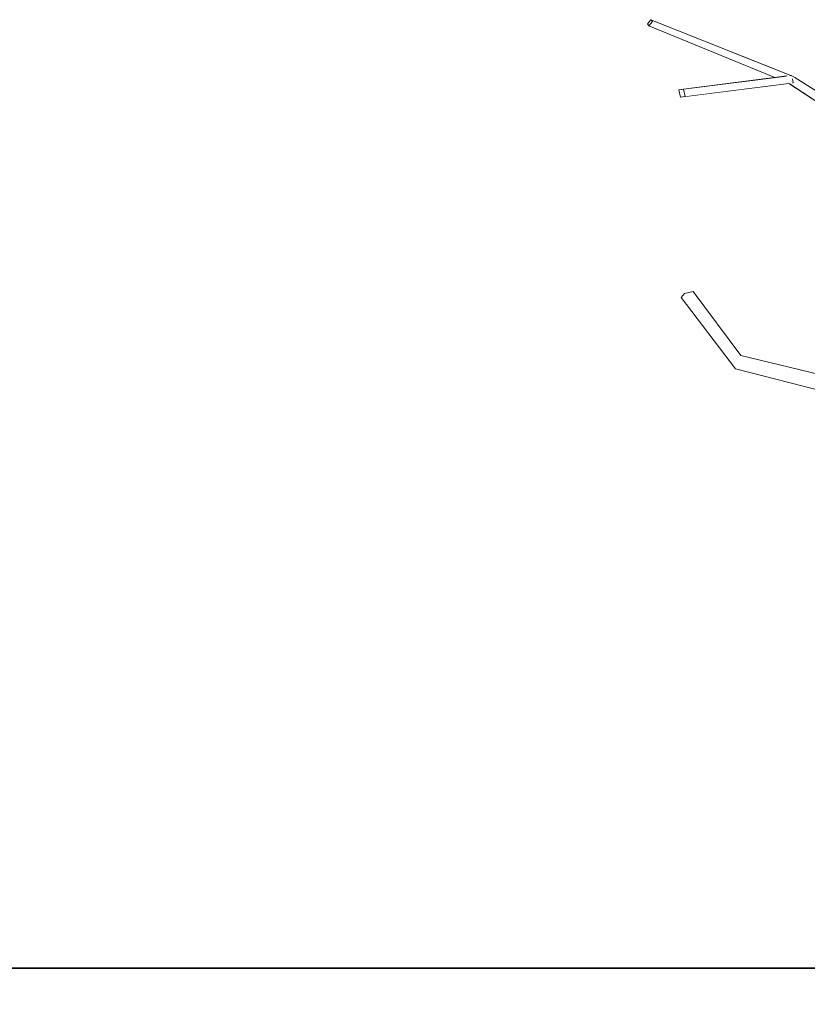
# Model space of a CAD drawing. Extents: x -289599 to -184549, y 66678 to 295474.
# Tile 393 of 656: x -262117 to -261797, y 71499 to 71899. Entities that reach past the tile are written whole.
import ezdxf

# ---------------------------------------------------------------- set-up
doc = ezdxf.new("R2010")
doc.units = 0
doc.header["$MEASUREMENT"] = 0
doc.linetypes.add('Wipeout_Contour', pattern=[1000, 0, -1000])
doc.layers.add('arch drzewa', color=8, linetype='Continuous')
doc.layers.add('Model stropy', color=8, linetype='Continuous')
doc.layers.add('arch drzewa_Nr_Pióra__4', color=8, linetype='Continuous', lineweight=9)
doc.layers.add('Model stropy_Nr_Pióra__26', color=8, linetype='Continuous', lineweight=35)

msp = doc.modelspace()

# ---------------------------------------------------------------- wipeouts: each hides what was drawn before it
at = {"color": 254, "linetype": 'Wipeout_Contour', "lineweight": 0, "ltscale": 1912242.536816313}
msp.add_wipeout([(-261804.66, 71873.02), (-261727.99, 71828.41), (-261802.29, 71875.34), (-261803.22, 71874.45), (-261802.93, 71873.26), (-261803.23, 71873.21)], dxfattribs=at).dxf.layer = 'arch drzewa'
at = {"color": 254, "linetype": 'Wipeout_Contour', "lineweight": 0, "ltscale": 1275054.397666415}
msp.add_wipeout([(-261849.41, 71870.31), (-261848.71, 71867.35), (-261846.85, 71867.69), (-261847.55, 71870.65)], dxfattribs=at).dxf.layer = 'arch drzewa'
at = {"color": 254, "linetype": 'Wipeout_Contour', "lineweight": 0, "ltscale": 1274729.619076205}
msp.add_wipeout([(-261763.68, 71747.81), (-261824.21, 71762.37), (-261823.72, 71759.41), (-261763.51, 71747.48)], dxfattribs=at).dxf.layer = 'arch drzewa'
at = {"color": 254, "linetype": 'Wipeout_Contour', "lineweight": 0, "ltscale": 1926976.399866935}
msp.add_wipeout([(-266429.89, 71363.5), (-266079.89, 71363.5), (-266079.89, 71263.5), (-260835.35, 71263.5), (-260835.35, 71513.5), (-266429.89, 71513.5)], dxfattribs=at).dxf.layer = 'Model stropy'

# ---------------------------------------------------------------- next in the draw order: linework, layer by layer
at = {"layer": 'Model stropy_Nr_Pióra__26', "linetype": 'Continuous'}
msp.add_line((-266429.89, 71513.5), (-260835.35, 71513.5), dxfattribs=at)

# ---------------------------------------------------------------- next in the draw order: wipeouts: each hides what was drawn before it
at = {"color": 254, "linetype": 'Wipeout_Contour', "lineweight": 0, "ltscale": 956286.373378}
msp.add_wipeout([(-261802.29, 71875.34), (-261860.17, 71898.09), (-261861.58, 71896.39)], dxfattribs=at).dxf.layer = 'arch drzewa'
at = {"color": 254, "linetype": 'Wipeout_Contour', "lineweight": 0, "ltscale": 1274719.338972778}
msp.add_wipeout([(-261804.57, 71872.96), (-261804.58, 71872.96), (-261729.31, 71824.32), (-261727.99, 71828.41)], dxfattribs=at).dxf.layer = 'arch drzewa'
at = {"color": 254, "linetype": 'Wipeout_Contour', "lineweight": 0, "ltscale": 956195.271126}
msp.add_wipeout([(-261824.21, 71762.37), (-261843.63, 71788.38), (-261847.17, 71787.59)], dxfattribs=at).dxf.layer = 'arch drzewa'
at = {"color": 254, "linetype": 'Wipeout_Contour', "lineweight": 0, "ltscale": 1911953.749799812}
msp.add_wipeout([(-261823.72, 71759.41), (-261757.07, 71744.01), (-261757.01, 71744.26), (-261762.37, 71745.6), (-261762.4, 71745.72), (-261763.51, 71747.48)], dxfattribs=at).dxf.layer = 'arch drzewa'

# ---------------------------------------------------------------- next in the draw order: wipeouts: each hides what was drawn before it
at = {"color": 254, "linetype": 'Wipeout_Contour', "lineweight": 0, "ltscale": 1274804.297920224}
msp.add_wipeout([(-261804.72, 71872.94), (-261804.77, 71872.93), (-261729.31, 71824.32), (-261804.66, 71873.02)], dxfattribs=at).dxf.layer = 'arch drzewa'
at = {"color": 254, "linetype": 'Wipeout_Contour', "lineweight": 0, "ltscale": 956071.305708}
msp.add_wipeout([(-261757.07, 71744.01), (-261823.72, 71759.41), (-261826.36, 71757.06)], dxfattribs=at).dxf.layer = 'arch drzewa'

# ---------------------------------------------------------------- next in the draw order: wipeouts: each hides what was drawn before it
at = {"color": 254, "linetype": 'Wipeout_Contour', "lineweight": 0, "ltscale": 1274721.333842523}
msp.add_wipeout([(-261804.78, 71872.93), (-261730.73, 71824.37), (-261729.31, 71824.32), (-261804.77, 71872.93)], dxfattribs=at).dxf.layer = 'arch drzewa'
at = {"color": 254, "linetype": 'Wipeout_Contour', "lineweight": 0, "ltscale": 956169.371138}
msp.add_wipeout([(-261847.17, 71787.59), (-261823.72, 71759.41), (-261824.21, 71762.37)], dxfattribs=at).dxf.layer = 'arch drzewa'
at = {"color": 254, "linetype": 'Wipeout_Contour', "lineweight": 0, "ltscale": 2867893.107226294}
msp.add_wipeout([(-261757.07, 71744.01), (-261826.36, 71757.06), (-261760.91, 71740.22), (-261758.31, 71742.79), (-261761.39, 71742.2), (-261761.71, 71742.5), (-261761.92, 71744.03), (-261761.97, 71744.21), (-261757.73, 71743.36)], dxfattribs=at).dxf.layer = 'arch drzewa'

# ---------------------------------------------------------------- next in the draw order: wipeouts: each hides what was drawn before it
at = {"color": 254, "linetype": 'Wipeout_Contour', "lineweight": 0, "ltscale": 1912401.602831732}
msp.add_wipeout([(-261802.29, 71875.34), (-261861.58, 71896.39), (-261810.37, 71875.37), (-261806.04, 71875.92), (-261803.23, 71874.52), (-261803.22, 71874.45)], dxfattribs=at).dxf.layer = 'arch drzewa'
at = {"color": 254, "linetype": 'Wipeout_Contour', "lineweight": 0, "ltscale": 956198.044399}
msp.add_wipeout([(-261823.72, 71759.41), (-261847.17, 71787.59), (-261848.46, 71786)], dxfattribs=at).dxf.layer = 'arch drzewa'

# ---------------------------------------------------------------- next in the draw order: wipeouts: each hides what was drawn before it
at = {"color": 254, "linetype": 'Wipeout_Contour', "lineweight": 0, "ltscale": 956287.975709}
msp.add_wipeout([(-261860.75, 71898.84), (-261860.17, 71898.09), (-261803.93, 71876.19)], dxfattribs=at).dxf.layer = 'arch drzewa'
at = {"color": 254, "linetype": 'Wipeout_Contour', "lineweight": 0, "ltscale": 956170.899371}
msp.add_wipeout([(-261848.46, 71786), (-261826.36, 71757.06), (-261823.72, 71759.41)], dxfattribs=at).dxf.layer = 'arch drzewa'

# ---------------------------------------------------------------- next in the draw order: linework, layer by layer
at = {"layer": 'arch drzewa_Nr_Pióra__4', "linetype": 'Continuous'}
for p, q in [((-261847.17, 71787.59), (-261848.46, 71786)), ((-261826.36, 71757.06), (-261848.46, 71786)), ((-261843.63, 71788.38), (-261847.17, 71787.59)), ((-261824.21, 71762.37), (-261843.63, 71788.38)), ((-261763.66, 71747.81), (-261824.21, 71762.37)), ((-261760.91, 71740.22), (-261826.36, 71757.06))]:
    msp.add_line(p, q, dxfattribs=at)

# ---------------------------------------------------------------- next in the draw order: wipeouts: each hides what was drawn before it
at = {"color": 254, "linetype": 'Wipeout_Contour', "lineweight": 0, "ltscale": 1912394.468932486}
msp.add_wipeout([(-261860.17, 71898.09), (-261802.29, 71875.34), (-261803.59, 71876.03), (-261803.55, 71875.86), (-261804.27, 71876.14), (-261803.93, 71876.19)], dxfattribs=at).dxf.layer = 'arch drzewa'

# ---------------------------------------------------------------- next in the draw order: wipeouts: each hides what was drawn before it
at = {"color": 254, "linetype": 'Wipeout_Contour', "lineweight": 0, "ltscale": 1275133.405204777}
msp.add_wipeout([(-261860.17, 71898.09), (-261860.75, 71898.84), (-261862.17, 71897.14), (-261861.58, 71896.39)], dxfattribs=at).dxf.layer = 'arch drzewa'
at = {"color": 254, "linetype": 'Wipeout_Contour', "lineweight": 0, "ltscale": 1593692.932981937}
msp.add_wipeout([(-261806.04, 71875.92), (-261847.55, 71870.65), (-261846.85, 71867.69), (-261802.93, 71873.26), (-261803.23, 71874.52)], dxfattribs=at).dxf.layer = 'arch drzewa'

# ---------------------------------------------------------------- next in the draw order: linework, layer by layer
at = {"layer": 'arch drzewa_Nr_Pióra__4', "linetype": 'Continuous'}
for p, q in [((-261862.17, 71897.14), (-261860.75, 71898.84)), ((-261861.58, 71896.39), (-261862.17, 71897.14)), ((-261860.17, 71898.09), (-261861.58, 71896.39)), ((-261860.75, 71898.84), (-261860.17, 71898.09)), ((-261810.37, 71875.37), (-261861.58, 71896.39))]:
    msp.add_line(p, q, dxfattribs=at)

# ---------------------------------------------------------------- next in the draw order: wipeouts: each hides what was drawn before it
at = {"color": 254, "linetype": 'Wipeout_Contour', "lineweight": 0, "ltscale": 3187306.191485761}
msp.add_wipeout([(-261848.71, 71867.35), (-261804.8, 71872.92), (-261804.72, 71872.94), (-261804.66, 71873.02), (-261804.58, 71872.96), (-261804.57, 71872.96), (-261804.66, 71873.02), (-261803.23, 71873.21), (-261802.93, 71873.26), (-261846.85, 71867.69)], dxfattribs=at).dxf.layer = 'arch drzewa'
at = {"color": 254, "linetype": 'Wipeout_Contour', "lineweight": 0, "ltscale": 956167.771017}
msp.add_wipeout([(-261804.27, 71876.14), (-261803.55, 71875.86), (-261803.63, 71876.22)], dxfattribs=at).dxf.layer = 'arch drzewa'

# ---------------------------------------------------------------- next in the draw order: linework, layer by layer
at = {"layer": 'arch drzewa_Nr_Pióra__4', "linetype": 'Continuous'}
for p, q in [((-261803.92, 71876.19), (-261860.75, 71898.84)), ((-261804.8, 71872.92), (-261848.71, 71867.35)), ((-261805.54, 71875.98), (-261847.55, 71870.65)), ((-261804.72, 71872.94), (-261804.8, 71872.92)), ((-261730.73, 71824.37), (-261804.78, 71872.93)), ((-261803.63, 71876.22), (-261804.29, 71876.14)), ((-261803.63, 71876.22), (-261803.55, 71875.85)), ((-261803.59, 71876.03), (-261802.29, 71875.34)), ((-261803.32, 71874.88), (-261802.93, 71873.26)), ((-261802.93, 71873.26), (-261803.29, 71873.2)), ((-261727.99, 71828.41), (-261802.29, 71875.34)), ((-261849.41, 71870.31), (-261847.55, 71870.65)), ((-261848.71, 71867.35), (-261849.41, 71870.31)), ((-261847.55, 71870.65), (-261846.85, 71867.69)), ((-261846.85, 71867.69), (-261848.71, 71867.35))]:
    msp.add_line(p, q, dxfattribs=at)

doc.saveas('drawing.dxf')
